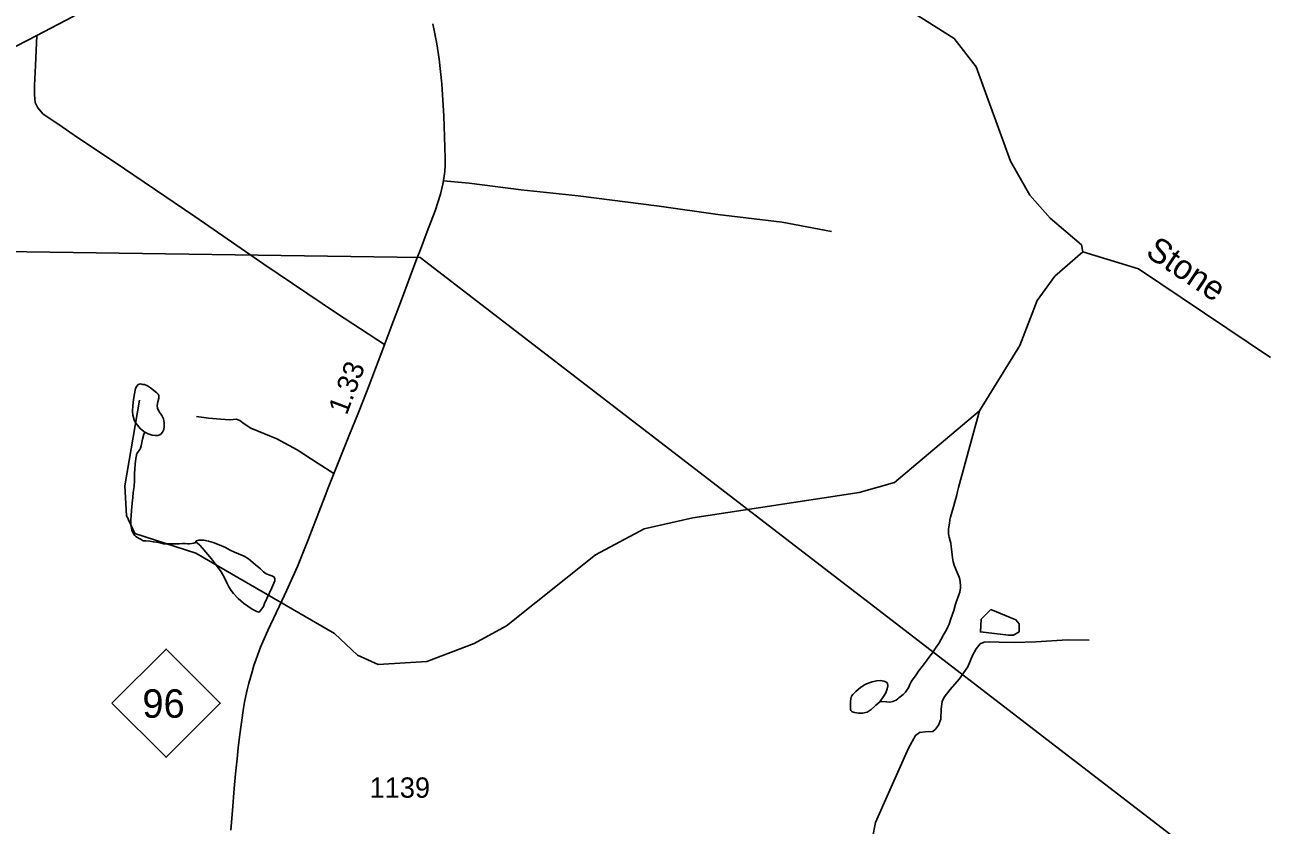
# Model space of a CAD drawing. Extents: x 2082433 to 2279600, y 546599 to 755198.
# Drawn here: x 2163771 to 2171426, y 578053 to 582976 of the extents above; entities that cross this region are included whole.
import ezdxf

# ---------------------------------------------------------------- set-up
doc = ezdxf.new("R2010")
doc.units = 0
for name, color, linetype in [('Exist Boundary Political Fire Districts', 7, 'Continuous'), ('Exist Hydrographic Creek Single Shore', 7, 'Continuous'), ('Exist Hydrographic Creek Single Shore Label', 7, 'Continuous'), ('Exist Hydrographic Misc Water Feature', 7, 'Continuous'), ('Exist Hydrographic Pond Under 1500 Sq Ft', 7, 'Continuous'), ('Exist Road Non-System Type 51', 7, 'Continuous'), ('Exist Road Primary NC Attributed', 7, 'Continuous'), ('Exist Road Primary NC Service Mileage Hundredths English Label', 7, 'Continuous'), ('Exist Road Primary NC Shield CELL', 7, 'Continuous'), ('Exist Road Primary NC Shield Number Label', 7, 'Continuous'), ('Exist Road Secondary Type 51 Attributed', 7, 'Continuous'), ('Exist Road Secondary Type 51 Number Label', 7, 'Continuous')]:
    doc.layers.add(name, color=color, linetype=linetype)

msp = doc.modelspace()

# ---------------------------------------------------------------- linework, layer by layer
at = {"layer": 'Exist Boundary Political Fire Districts'}
msp.add_lwpolyline([(2156045.8, 582536.1), (2162215, 581602.2), (2166199.7, 581546), (2171562.1, 577419.8), (2171565.7, 577419.7), (2171748.4, 577413.3), (2171931.6, 577404.5), (2172114.5, 577393.2), (2172311.9, 577379.3), (2172381.2, 577369.3), (2172495.2, 577343.9), (2172561.1, 577323.9), (2172671, 577281.8), (2172779.2, 577227.5), (2172880.9, 577163.7), (2172977.5, 577089.7), (2173065.3, 577007.2), (2173144, 576918.7), (2173143.2, 576203.2), (2173430.5, 576262.8), (2177377.7, 577081.9)], dxfattribs=at)
at = {"layer": 'Exist Hydrographic Creek Single Shore'}
for points in [[(2170275.8, 581580.1), (2170266.8, 581622.9), (2170074.6, 581787.5), (2169948.7, 581927.8), (2169830.6, 582137), (2169619.6, 582718.5), (2169484.7, 582891.8), (2169167.7, 583091.8), (2169058.6, 583215.3), (2168923.7, 583539.5), (2168704.7, 583839.2), (2168696.7, 583878.7), (2168335.6, 584394.5), (2168082.7, 584950.6), (2168021.6, 585342.2), (2167911.7, 585642.9), (2167768.6, 585898.4), (2167651.7, 586005.8), (2167374.4, 586150.6), (2167235.3, 586182.2), (2166925.6, 586220.5)], [(2164474.6, 580667.4), (2164385.6, 580141), (2164394.6, 579957.2), (2164445.4, 579847.9), (2164821.5, 579725.5), (2165673.5, 579232.6), (2165815.6, 579098.6), (2165941.5, 579040.2), (2166241.5, 579060.4), (2166532.5, 579169.4), (2166731.6, 579280.1), (2167278.7, 579715.2), (2167577.7, 579876.4), (2167877.7, 579942.5), (2168900.7, 580099), (2169117.6, 580160.2), (2169639.7, 580602.3), (2169887.6, 581004.1), (2169993.6, 581280.7), (2170101.7, 581429.5), (2170275.8, 581580.1)], [(2171428.8, 580930.3), (2170617.8, 581474.8), (2170275.8, 581580.1)], [(2169028, 578814.6), (2169070.3, 578811.3), (2169088.7, 578809.4), (2169106.3, 578813.6), (2169116.4, 578817.4), (2169126.4, 578821.5), (2169138.3, 578829.8), (2169144.5, 578835.8), (2169152.3, 578841.5), (2169170.3, 578855.8), (2169184.1, 578872), (2169193.7, 578883.9), (2169203.7, 578897.8), (2169211.7, 578918.1), (2169219.5, 578934), (2169225.9, 578943.9), (2169239.8, 578964.1), (2169249.5, 578978.1), (2169265.5, 579000.4), (2169287.2, 579028.4), (2169307.1, 579054.6), (2169334.8, 579092.6), (2169351, 579112.8), (2169372.3, 579146.9), (2169388.7, 579170.8), (2169402, 579193.1), (2169418.2, 579223.1), (2169436.3, 579255.3), (2169445.7, 579273.3), (2169453.7, 579289.1), (2169463.3, 579321.3), (2169481, 579373.4), (2169492.9, 579411.4), (2169497, 579425.3), (2169505, 579447.7), (2169512.8, 579469.5), (2169518.5, 579485.7), (2169522.6, 579513.5), (2169522, 579527.8), (2169520.1, 579549.6), (2169518.3, 579563.6), (2169514.2, 579577.6), (2169507.8, 579593.6), (2169502.1, 579607.4), (2169485.5, 579645.2), (2169477.5, 579673.2), (2169473.8, 579697.3), (2169469.5, 579735.2), (2169465, 579767.1), (2169462.7, 579787), (2169458.8, 579801), (2169452.5, 579825), (2169450.8, 579833), (2169448.6, 579847.1), (2169448.6, 579873), (2169450, 579889), (2169454.1, 579911.1), (2169457.8, 579930.9), (2169461.7, 579946.9), (2169469.7, 579976.9), (2169479.7, 580011.1), (2169487.7, 580041.1), (2169497.2, 580077), (2169504.8, 580105.4), (2169510.9, 580129.3), (2169639.7, 580602.3)]]:
    msp.add_lwpolyline(points, dxfattribs=at)
at = {"layer": 'Exist Hydrographic Misc Water Feature'}
for points in [[(2164508.7, 580471.2), (2164500.9, 580474.8), (2164478.7, 580492.7), (2164462.5, 580513), (2164450.8, 580528.6), (2164442.2, 580546.9), (2164434.6, 580574.4), (2164432.2, 580600.7), (2164433.6, 580632.6), (2164437.7, 580672.5), (2164443.9, 580706.4), (2164451.3, 580738.6), (2164459.7, 580752.7), (2164467.3, 580762.9), (2164481.2, 580766.9), (2164495.1, 580764.8), (2164505, 580762.9), (2164523.4, 580755.2), (2164543.5, 580743.3), (2164581.5, 580713.2), (2164589.5, 580703.5), (2164593.8, 580695.6), (2164593.6, 580679.4), (2164587.8, 580657.5), (2164583.7, 580635.4), (2164586.2, 580619.2), (2164594.4, 580599.3), (2164612, 580573.6), (2164622.5, 580551.7), (2164626.6, 580527.6), (2164626.4, 580503.7), (2164624.5, 580487.7), (2164616.9, 580469.8), (2164608.9, 580459.7), (2164600.9, 580453.5), (2164587.2, 580449.5), (2164572.6, 580449.3), (2164553, 580453.1), (2164528.8, 580461.2), (2164508.7, 580471.2)], [(2164508.7, 580471.2), (2164500.9, 580459), (2164492.9, 580426.9), (2164489.2, 580407.2), (2164485.5, 580387.1), (2164481.4, 580373.1), (2164477.5, 580364.8), (2164465.4, 580346.7), (2164461.5, 580340.8), (2164457.6, 580332.9), (2164455.8, 580326.7), (2164452.1, 580309), (2164448, 580274.7), (2164445.9, 580244.6), (2164444.3, 580214.9), (2164444.5, 580172.7), (2164442.8, 580136.8), (2164436.9, 580098.8), (2164433.2, 580068.9), (2164429.7, 580034.6), (2164425.8, 579988.5), (2164423.4, 579958.9), (2164421.9, 579932.7), (2164421.9, 579906.8), (2164424.4, 579890.6), (2164428.3, 579870.6), (2164432.4, 579856.9), (2164438.3, 579844.7), (2164446.5, 579835), (2164452.5, 579829.2), (2164472.6, 579817.2), (2164484.7, 579809.3), (2164498.6, 579801.1), (2164514.6, 579801.6), (2164538.4, 579799.6), (2164560.8, 579795.8), (2164582.5, 579793.7), (2164602.6, 579789.8), (2164622.5, 579784), (2164652.6, 579783.9), (2164674.8, 579784.2), (2164718.6, 579784.5), (2164738.7, 579784.7), (2164754.9, 579784.7), (2164770.7, 579782.7), (2164782.6, 579782.9), (2164808.9, 579787.1), (2164814.6, 579789), (2164824.9, 579791.2)], [(2164824.9, 579791.2), (2164822.4, 579795.2), (2164822.4, 579799.2), (2164826.5, 579801.1), (2164840.7, 579807), (2164870.6, 579805.3), (2164898.5, 579799.5), (2164928.6, 579791.7), (2164964.5, 579777.7), (2165004.5, 579760), (2165032.6, 579744.4), (2165059, 579732.3), (2165082.8, 579722.6), (2165118.7, 579708.6), (2165145.2, 579690.9), (2165157, 579680.9), (2165189.2, 579655), (2165219.4, 579629.3), (2165237.4, 579611.6), (2165253.6, 579599.4), (2165275.4, 579591.7), (2165289.5, 579585.9), (2165301.8, 579580), (2165305.9, 579573.7), (2165307.8, 579567.7), (2165307.6, 579556), (2165287.9, 579511.9), (2165244.6, 579417.5)], [(2165244.6, 579417.5), (2165236.6, 579397.6), (2165214.9, 579367.2), (2165207.1, 579363.5), (2165197, 579367.1), (2165168.7, 579381.1), (2165114.8, 579418.9), (2165082.4, 579446.9), (2165052.5, 579478.6), (2165037.9, 579496.6), (2165024.2, 579518.1), (2165011.9, 579544.3), (2164995.9, 579578), (2164977.2, 579612), (2164949.1, 579649.9), (2164916.9, 579691.7), (2164882.9, 579731.3), (2164860.7, 579759.4), (2164846.8, 579775.3), (2164832.7, 579787.1), (2164824.9, 579791.2)]]:
    msp.add_lwpolyline(points, dxfattribs=at)
at = {"layer": 'Exist Hydrographic Pond Under 1500 Sq Ft'}
msp.add_lwpolyline([(2169709.9, 579380.1), (2169650.5, 579320.8), (2169645.6, 579241.7), (2169818.7, 579221.9), (2169848.4, 579221.9), (2169883.1, 579241.7), (2169883.1, 579291.1), (2169863.3, 579315.8)], close=True, dxfattribs=at)
msp.add_lwpolyline([(2169002.1, 578790.3), (2169026.3, 578812.2), (2169049.9, 578844.7), (2169063.8, 578866.6), (2169071.6, 578890.5), (2169075.3, 578910.6), (2169073.4, 578924.7), (2169067.5, 578932.5), (2169051.1, 578938.6), (2169031.4, 578942.4), (2169005.6, 578940.2), (2168979.3, 578934.1), (2168945.5, 578921.7), (2168933.4, 578915.9), (2168925.6, 578911.8), (2168917.6, 578905.7), (2168909.8, 578901.6), (2168879.9, 578875.7), (2168860, 578857.6), (2168852, 578845.4), (2168848.1, 578829.4), (2168846.2, 578813.5), (2168846, 578787.5), (2168846.4, 578771.3), (2168846.4, 578763.5), (2168848.3, 578757.6), (2168856.3, 578749.5), (2168870.6, 578745.7), (2168896.3, 578741.8), (2168920.5, 578741.8), (2168948.4, 578748.1), (2168974, 578764.1), (2168994.5, 578782.1), (2169002.1, 578790.3)], dxfattribs=at)
at = {"layer": 'Exist Road Non-System Type 51'}
for points in [[(2163844.8, 582910.3), (2163835.9, 582725.7), (2163829.9, 582602.6), (2163829.9, 582545), (2163833.9, 582499.3), (2163849.8, 582465.6), (2163883.5, 582427.8), (2163972.9, 582368.3), (2164099.9, 582278.9), (2164320.3, 582134), (2164815.7, 581796.5), (2165239.6, 581504.6), (2165685.3, 581202.8), (2165980.9, 581008.9)], [(2166344.4, 582017.3), (2166502.6, 582002.6), (2166821.7, 581962.2), (2167171.1, 581924.6), (2167669.2, 581861.1), (2168031.6, 581810.6), (2168425.7, 581761.5), (2168730.4, 581705.2)], [(2165670, 580216.6), (2165572.9, 580277.3), (2165444.4, 580361), (2165318.8, 580430.3), (2165160, 580495.3), (2165118.1, 580522.7), (2165092.1, 580541.5), (2165071.9, 580550.2), (2165030, 580545.8), (2164973.7, 580550.2), (2164900.1, 580557.4), (2164825, 580567.5)], [(2168981.4, 577974.2), (2169000.8, 578068.6), (2169080.3, 578249.5), (2169202.4, 578527.4), (2169245.7, 578605), (2169271.6, 578623.1), (2169306.5, 578627), (2169351.7, 578629.5), (2169368.5, 578643.8), (2169386.6, 578668.3), (2169400.8, 578704.5), (2169404.7, 578769.1), (2169409.9, 578814.4), (2169422.8, 578840.2), (2169459, 578886.8), (2169514.6, 578951.4), (2169568.2, 579027.6), (2169596.7, 579096.1), (2169619.9, 579137.5), (2169644.5, 579168.5), (2169667.8, 579178.9), (2169700.1, 579180.2), (2169759.5, 579177.6), (2169852.6, 579176.3), (2169985.7, 579181.5), (2170180.2, 579193.1), (2170314.7, 579191.8)]]:
    msp.add_lwpolyline(points, dxfattribs=at)
at = {"layer": 'Exist Road Primary NC Attributed'}
msp.add_lwpolyline([(2165036.7, 578023), (2165046.5, 578143.7), (2165057.2, 578277.6), (2165065.3, 578368.3), (2165075.1, 578460.4), (2165082.2, 578529.2), (2165090.7, 578597), (2165102.3, 578684.9), (2165115.2, 578772.3), (2165121.5, 578808.9), (2165129.5, 578847.8), (2165137.1, 578885.8), (2165146.5, 578927.1), (2165167, 578996.8), (2165177.6, 579035), (2165191.5, 579073.9), (2165220, 579147.8), (2165233.9, 579180.5), (2165265.1, 579250.9), (2165350.4, 579433.2), (2165378.4, 579495), (2165446.6, 579643.5), (2165512.2, 579808.1), (2165587.2, 580004.9), (2165620.2, 580089.5), (2165630.9, 580117.2), (2165667.1, 580209.3), (2165700.5, 580291.2), (2165761.3, 580445.5), (2165820.6, 580590.9), (2165870.5, 580715.8), (2165974.4, 580991), (2165982.9, 581014.3), (2166026.1, 581128.9), (2166080.5, 581268.5), (2166181, 581539.1), (2166195.6, 581578.2), (2166244.2, 581705.2), (2166292.4, 581831.6), (2166326.7, 581935.1), (2166341, 581996.3), (2166346.8, 582031.8), (2166352.2, 582073.4), (2166353.9, 582112.7), (2166354.8, 582156.8), (2166347.7, 582354), (2166345.5, 582414.5), (2166333, 582613), (2166317.9, 582764.6), (2166303.2, 582858.9), (2166278.6, 582982.5)], dxfattribs=at)
at = {"layer": 'Exist Road Primary NC Shield CELL'}
msp.add_lwpolyline([(2164305.6, 578803.3), (2164638.6, 579136.3), (2164971.6, 578803.3), (2164638.6, 578470.3)], close=True, dxfattribs=at)
at = {"layer": 'Exist Road Secondary Type 51 Attributed'}
msp.add_lwpolyline([(2163013.9, 582340.5), (2163226.3, 582535.1), (2163357.4, 582636.3), (2163536.7, 582752.5), (2163844.8, 582910.3), (2164064.2, 583025.5), (2164221, 583118.8), (2164371.9, 583247.8), (2164648.9, 583519.9), (2165062.9, 583928.9), (2165298.2, 584155.2), (2165413.3, 584280.3), (2165519.6, 584393.5), (2165628.1, 584542.4)], dxfattribs=at)

# ---------------------------------------------------------------- texts
at = {"layer": 'Exist Hydrographic Creek Single Shore Label'}
msp.add_text('Stone', height=150, rotation=326.1243, dxfattribs=at).set_placement((2170653.1, 581559.3))
at = {"layer": 'Exist Road Primary NC Service Mileage Hundredths English Label'}
msp.add_text('1.33', height=125, rotation=69.31664, dxfattribs=at).set_placement((2165748.9, 580570.6))
at = {"layer": 'Exist Road Primary NC Shield Number Label'}
msp.add_text('96', height=175, dxfattribs=at).set_placement((2164492.7, 578713.6))
at = {"layer": 'Exist Road Secondary Type 51 Number Label'}
msp.add_text('1139', height=125, dxfattribs=at).set_placement((2165889.6, 578221.5))

doc.saveas('drawing.dxf')
